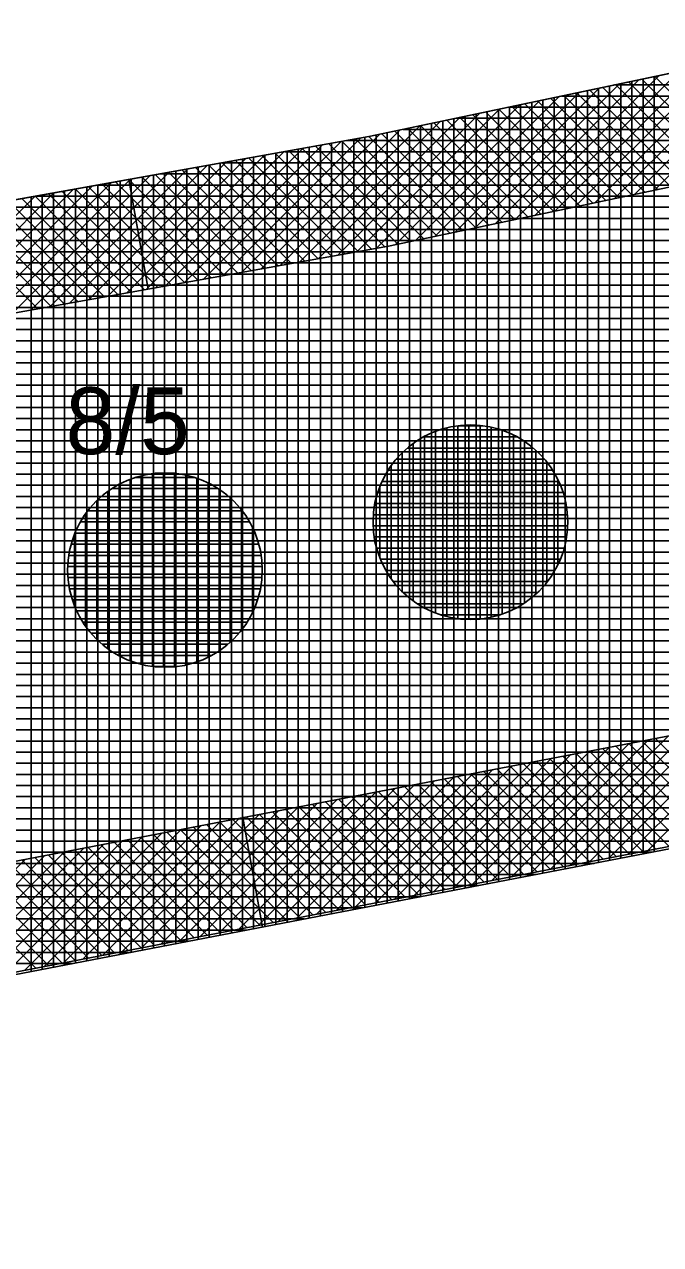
# Model space of a CAD drawing. Extents: x -565346 to -564154, y -1097386 to -1095620.
# Drawn here: x -564778.39 to -564766.95, y -1095788.84 to -1095766.89 of the extents above; entities that cross this region are included whole.
import ezdxf

# ---------------------------------------------------------------- set-up
doc = ezdxf.new("R2010")
doc.units = 0
for name, color, linetype in [('Vrstva 1', 7, 'Continuous'), ('Vrstva 13', 7, 'Continuous'), ('Vrstva 40', 7, 'Continuous'), ('Vrstva 41', 7, 'Continuous'), ('Vrstva 42', 7, 'Continuous'), ('Vrstva 43', 7, 'Continuous'), ('Vrstva 44', 7, 'Continuous')]:
    doc.layers.add(name, color=color, linetype=linetype)

msp = doc.modelspace()

# ---------------------------------------------------------------- linework, layer by layer
at = {"layer": 'Vrstva 1'}
msp.add_line((-564877.52, -1095802.97), (-564694, -1095767.75), dxfattribs=at)
at = {"layer": 'Vrstva 13'}
for p, q in [((-564772.2, -1095768.91), (-564693.31, -1095752.31)), ((-564879.81, -1095788.15), (-564772.2, -1095768.91))]:
    msp.add_line(p, q, dxfattribs=at)
at = {"layer": 'Vrstva 41'}
for p, q in [((-564767.064, -1095769.872), (-564764.478, -1095767.286)), ((-564768.138, -1095770.098), (-564765.552, -1095767.512)), ((-564767.78, -1095770.023), (-564765.194, -1095767.437)), ((-564767.422, -1095769.948), (-564764.836, -1095767.362)), ((-564769.213, -1095770.325), (-564766.626, -1095767.738)), ((-564768.855, -1095770.249), (-564766.268, -1095767.663)), ((-564768.496, -1095770.174), (-564765.91, -1095767.588)), ((-564770.287, -1095770.551), (-564767.701, -1095767.964)), ((-564769.929, -1095770.475), (-564767.343, -1095767.889)), ((-564769.571, -1095770.4), (-564766.985, -1095767.813)), ((-564766.069, -1095769.663), (-564767.756, -1095767.976)), ((-564765.835, -1095769.614), (-564767.523, -1095767.927)), ((-564765.602, -1095769.565), (-564767.289, -1095767.877)), ((-564765.368, -1095769.516), (-564767.055, -1095767.828)), ((-564771.362, -1095770.777), (-564768.775, -1095768.19)), ((-564771.004, -1095770.701), (-564768.417, -1095768.115)), ((-564770.646, -1095770.626), (-564768.059, -1095768.039)), ((-564767.004, -1095769.86), (-564768.691, -1095768.172)), ((-564766.77, -1095769.811), (-564768.458, -1095768.123)), ((-564766.536, -1095769.761), (-564768.224, -1095768.074)), ((-564766.303, -1095769.712), (-564767.99, -1095768.025)), ((-564772.414, -1095770.98), (-564769.85, -1095768.416)), ((-564772.07, -1095770.919), (-564769.492, -1095768.341)), ((-564771.72, -1095770.852), (-564769.133, -1095768.265)), ((-564768.172, -1095770.106), (-564769.86, -1095768.418)), ((-564767.938, -1095770.056), (-564769.626, -1095768.369)), ((-564767.705, -1095770.007), (-564769.392, -1095768.32)), ((-564767.471, -1095769.958), (-564769.159, -1095768.271)), ((-564767.237, -1095769.909), (-564768.925, -1095768.221)), ((-564773.447, -1095771.165), (-564770.924, -1095768.642)), ((-564773.103, -1095771.103), (-564770.566, -1095768.566)), ((-564772.759, -1095771.042), (-564770.208, -1095768.491)), ((-564769.107, -1095770.302), (-564770.795, -1095768.615)), ((-564768.873, -1095770.253), (-564770.561, -1095768.565)), ((-564768.64, -1095770.204), (-564770.327, -1095768.516)), ((-564768.406, -1095770.155), (-564770.093, -1095768.467)), ((-564774.481, -1095771.35), (-564771.999, -1095768.868)), ((-564774.136, -1095771.288), (-564771.64, -1095768.792)), ((-564773.792, -1095771.227), (-564771.282, -1095768.717)), ((-564770.275, -1095770.548), (-564771.963, -1095768.86)), ((-564770.042, -1095770.499), (-564771.729, -1095768.811)), ((-564769.808, -1095770.45), (-564771.496, -1095768.762)), ((-564769.574, -1095770.401), (-564771.262, -1095768.713)), ((-564769.341, -1095770.351), (-564771.028, -1095768.664)), ((-564775.514, -1095771.534), (-564773.04, -1095769.06)), ((-564775.169, -1095771.473), (-564772.695, -1095768.999)), ((-564774.825, -1095771.411), (-564772.351, -1095768.937)), ((-564771.444, -1095770.794), (-564773.157, -1095769.081)), ((-564771.21, -1095770.745), (-564772.917, -1095769.038)), ((-564770.976, -1095770.696), (-564772.677, -1095768.995)), ((-564770.743, -1095770.646), (-564772.437, -1095768.952)), ((-564770.509, -1095770.597), (-564772.197, -1095768.909)), ((-564776.892, -1095771.781), (-564774.417, -1095769.306)), ((-564776.547, -1095771.719), (-564774.073, -1095769.245)), ((-564776.203, -1095771.658), (-564773.728, -1095769.183)), ((-564775.858, -1095771.596), (-564773.384, -1095769.122)), ((-564772.633, -1095771.019), (-564774.356, -1095769.296)), ((-564772.393, -1095770.976), (-564774.116, -1095769.253)), ((-564772.153, -1095770.933), (-564773.876, -1095769.21)), ((-564771.913, -1095770.891), (-564773.636, -1095769.167)), ((-564771.677, -1095770.843), (-564773.396, -1095769.124)), ((-564777.925, -1095771.965), (-564775.451, -1095769.491)), ((-564777.58, -1095771.904), (-564775.106, -1095769.43)), ((-564777.236, -1095771.842), (-564774.762, -1095769.368)), ((-564773.832, -1095771.234), (-564775.556, -1095769.51)), ((-564773.592, -1095771.191), (-564775.316, -1095769.467)), ((-564773.352, -1095771.148), (-564775.076, -1095769.424)), ((-564773.112, -1095771.105), (-564774.836, -1095769.381)), ((-564772.872, -1095771.062), (-564774.596, -1095769.338)), ((-564779.303, -1095772.212), (-564776.828, -1095769.737)), ((-564778.958, -1095772.15), (-564776.484, -1095769.676)), ((-564778.614, -1095772.089), (-564776.139, -1095769.614)), ((-564778.269, -1095772.027), (-564775.795, -1095769.553)), ((-564775.032, -1095771.448), (-564776.756, -1095769.725)), ((-564774.792, -1095771.405), (-564776.516, -1095769.682)), ((-564776.164, -1095771.651), (-564776.516, -1095769.682)), ((-564774.552, -1095771.362), (-564776.276, -1095769.639)), ((-564774.312, -1095771.32), (-564776.036, -1095769.596)), ((-564774.072, -1095771.277), (-564775.796, -1095769.553)), ((-564780.336, -1095772.397), (-564777.862, -1095769.922)), ((-564779.991, -1095772.335), (-564777.517, -1095769.861)), ((-564779.647, -1095772.273), (-564777.173, -1095769.799)), ((-564776.232, -1095771.663), (-564777.955, -1095769.939)), ((-564775.992, -1095771.62), (-564777.715, -1095769.896)), ((-564775.752, -1095771.577), (-564777.475, -1095769.853)), ((-564775.512, -1095771.534), (-564777.236, -1095769.81)), ((-564775.272, -1095771.491), (-564776.996, -1095769.767)), ((-564780.68, -1095772.458), (-564778.206, -1095769.984)), ((-564777.431, -1095771.877), (-564779.155, -1095770.154)), ((-564777.191, -1095771.834), (-564778.915, -1095770.111)), ((-564776.951, -1095771.791), (-564778.675, -1095770.068)), ((-564776.712, -1095771.749), (-564778.435, -1095770.025)), ((-564776.472, -1095771.706), (-564778.195, -1095769.982)), ((-564778.151, -1095772.006), (-564779.875, -1095770.282)), ((-564777.911, -1095771.963), (-564779.635, -1095770.239)), ((-564777.671, -1095771.92), (-564779.395, -1095770.196)), ((-564767.535, -1095781.817), (-564765.071, -1095779.354)), ((-564767.184, -1095781.75), (-564764.721, -1095779.286)), ((-564768.935, -1095782.087), (-564766.471, -1095779.622)), ((-564768.585, -1095782.019), (-564766.121, -1095779.555)), ((-564768.235, -1095781.952), (-564765.771, -1095779.488)), ((-564767.885, -1095781.885), (-564765.421, -1095779.421)), ((-564769.986, -1095782.289), (-564767.521, -1095779.824)), ((-564769.636, -1095782.221), (-564767.171, -1095779.757)), ((-564769.286, -1095782.154), (-564766.821, -1095779.69)), ((-564765.853, -1095781.494), (-564767.523, -1095779.824)), ((-564765.616, -1095781.448), (-564767.285, -1095779.779)), ((-564765.379, -1095781.403), (-564767.048, -1095779.733)), ((-564771.037, -1095782.491), (-564768.571, -1095780.025)), ((-564770.686, -1095782.423), (-564768.221, -1095779.958)), ((-564770.336, -1095782.356), (-564767.871, -1095779.891)), ((-564767.039, -1095781.722), (-564768.709, -1095780.052)), ((-564766.802, -1095781.676), (-564768.472, -1095780.006)), ((-564766.565, -1095781.631), (-564768.235, -1095779.961)), ((-564766.327, -1095781.585), (-564767.997, -1095779.915)), ((-564766.09, -1095781.54), (-564767.76, -1095779.87)), ((-564772.087, -1095782.693), (-564769.621, -1095780.227)), ((-564771.737, -1095782.626), (-564769.271, -1095780.16)), ((-564771.387, -1095782.558), (-564768.921, -1095780.093)), ((-564768.225, -1095781.95), (-564769.896, -1095780.28)), ((-564767.988, -1095781.904), (-564769.658, -1095780.234)), ((-564767.751, -1095781.859), (-564769.421, -1095780.189)), ((-564767.514, -1095781.813), (-564769.184, -1095780.143)), ((-564767.276, -1095781.768), (-564768.946, -1095780.097)), ((-564773.488, -1095782.962), (-564771.021, -1095780.496)), ((-564773.138, -1095782.895), (-564770.671, -1095780.428)), ((-564772.788, -1095782.828), (-564770.321, -1095780.361)), ((-564772.437, -1095782.76), (-564769.971, -1095780.294)), ((-564769.411, -1095782.178), (-564771.082, -1095780.507)), ((-564769.174, -1095782.133), (-564770.845, -1095780.462)), ((-564768.937, -1095782.087), (-564770.608, -1095780.416)), ((-564768.7, -1095782.041), (-564770.37, -1095780.371)), ((-564768.462, -1095781.996), (-564770.133, -1095780.325)), ((-564774.538, -1095783.164), (-564772.071, -1095780.697)), ((-564774.188, -1095783.097), (-564771.721, -1095780.63)), ((-564773.838, -1095783.03), (-564771.371, -1095780.563)), ((-564770.36, -1095782.361), (-564772.031, -1095780.69)), ((-564770.123, -1095782.315), (-564771.794, -1095780.644)), ((-564769.886, -1095782.269), (-564771.557, -1095780.598)), ((-564769.649, -1095782.224), (-564771.319, -1095780.553)), ((-564775.589, -1095783.366), (-564773.121, -1095780.899)), ((-564775.239, -1095783.299), (-564772.771, -1095780.832)), ((-564774.889, -1095783.232), (-564772.421, -1095780.764)), ((-564771.546, -1095782.589), (-564773.218, -1095780.917)), ((-564771.309, -1095782.543), (-564772.981, -1095780.872)), ((-564771.072, -1095782.498), (-564772.743, -1095780.826)), ((-564770.835, -1095782.452), (-564772.506, -1095780.781)), ((-564770.597, -1095782.406), (-564772.269, -1095780.735)), ((-564776.64, -1095783.568), (-564774.172, -1095781.1)), ((-564776.289, -1095783.501), (-564773.822, -1095781.033)), ((-564775.939, -1095783.434), (-564773.471, -1095780.966)), ((-564774.112, -1095783.125), (-564774.464, -1095781.156)), ((-564772.732, -1095782.817), (-564774.404, -1095781.145)), ((-564772.495, -1095782.771), (-564774.167, -1095781.099)), ((-564772.258, -1095782.726), (-564773.93, -1095781.054)), ((-564772.021, -1095782.68), (-564773.692, -1095781.008)), ((-564771.783, -1095782.634), (-564773.455, -1095780.963)), ((-564778.04, -1095783.838), (-564775.572, -1095781.369)), ((-564777.69, -1095783.77), (-564775.222, -1095781.302)), ((-564777.34, -1095783.703), (-564774.872, -1095781.235)), ((-564776.99, -1095783.636), (-564774.522, -1095781.167)), ((-564773.918, -1095783.045), (-564775.591, -1095781.373)), ((-564773.681, -1095782.999), (-564775.354, -1095781.327)), ((-564773.444, -1095782.954), (-564775.116, -1095781.282)), ((-564773.207, -1095782.908), (-564774.879, -1095781.236)), ((-564772.97, -1095782.863), (-564774.642, -1095781.191)), ((-564779.091, -1095784.04), (-564776.622, -1095781.571)), ((-564778.741, -1095783.973), (-564776.272, -1095781.503)), ((-564778.391, -1095783.905), (-564775.922, -1095781.436)), ((-564775.105, -1095783.273), (-564776.777, -1095781.6)), ((-564774.867, -1095783.228), (-564776.54, -1095781.555)), ((-564774.63, -1095783.182), (-564776.303, -1095781.509)), ((-564774.393, -1095783.136), (-564776.065, -1095781.464)), ((-564774.156, -1095783.091), (-564775.828, -1095781.418)), ((-564780.142, -1095784.242), (-564777.672, -1095781.772)), ((-564779.791, -1095784.175), (-564777.322, -1095781.705)), ((-564779.441, -1095784.107), (-564776.972, -1095781.638)), ((-564776.053, -1095783.456), (-564777.727, -1095781.783)), ((-564775.816, -1095783.41), (-564777.489, -1095781.737)), ((-564775.579, -1095783.364), (-564777.252, -1095781.691)), ((-564775.342, -1095783.319), (-564777.015, -1095781.646)), ((-564780.842, -1095784.377), (-564778.372, -1095781.906)), ((-564780.492, -1095784.309), (-564778.022, -1095781.839)), ((-564777.24, -1095783.684), (-564778.913, -1095782.01)), ((-564777.002, -1095783.638), (-564778.676, -1095781.965)), ((-564776.765, -1095783.593), (-564778.438, -1095781.919)), ((-564776.528, -1095783.547), (-564778.201, -1095781.874)), ((-564776.291, -1095783.501), (-564777.964, -1095781.828)), ((-564778.188, -1095783.866), (-564779.862, -1095782.192)), ((-564777.951, -1095783.821), (-564779.625, -1095782.147)), ((-564777.714, -1095783.775), (-564779.388, -1095782.101)), ((-564777.477, -1095783.729), (-564779.15, -1095782.056))]:
    msp.add_line(p, q, dxfattribs=at)
at = {"layer": 'Vrstva 42'}
for points in [[(-564914.4, -1095793.493), (-564914.094, -1095795.47), (-564879.505, -1095790.127), (-564771.848, -1095770.879), (-564727.148, -1095761.474), (-564727.54, -1095759.52), (-564772.2, -1095768.91), (-564879.81, -1095788.15)], [(-564912.15, -1095808.17), (-564912.447, -1095806.136), (-564877.814, -1095800.992), (-564725.004, -1095771.664), (-564724.6, -1095773.56), (-564877.52, -1095802.97)]]:
    msp.add_lwpolyline(points, close=True, dxfattribs=at)
at = {"layer": 'Vrstva 43'}
for p, q in [((-564767.87, -1095767.999), (-564767.87, -1095781.927)), ((-564695.198, -1095767.98), (-564767.78, -1095767.98)), ((-564767.67, -1095767.957), (-564767.67, -1095781.888)), ((-564767.47, -1095767.915), (-564767.47, -1095781.85)), ((-564767.27, -1095767.873), (-564767.27, -1095781.812)), ((-564767.07, -1095767.831), (-564767.07, -1095781.773)), ((-564768.87, -1095768.209), (-564768.87, -1095782.119)), ((-564696.241, -1095768.18), (-564768.731, -1095768.18)), ((-564768.67, -1095768.167), (-564768.67, -1095782.08)), ((-564768.47, -1095768.125), (-564768.47, -1095782.042)), ((-564768.27, -1095768.083), (-564768.27, -1095782.003)), ((-564768.07, -1095768.041), (-564768.07, -1095781.965)), ((-564769.87, -1095768.42), (-564769.87, -1095782.31)), ((-564697.283, -1095768.38), (-564769.681, -1095768.38)), ((-564769.67, -1095768.378), (-564769.67, -1095782.272)), ((-564769.47, -1095768.336), (-564769.47, -1095782.234)), ((-564769.27, -1095768.293), (-564769.27, -1095782.195)), ((-564769.07, -1095768.251), (-564769.07, -1095782.157)), ((-564770.87, -1095768.63), (-564770.87, -1095782.502)), ((-564770.67, -1095768.588), (-564770.67, -1095782.464)), ((-564698.325, -1095768.58), (-564770.632, -1095768.58)), ((-564770.47, -1095768.546), (-564770.47, -1095782.426)), ((-564770.27, -1095768.504), (-564770.27, -1095782.387)), ((-564770.07, -1095768.462), (-564770.07, -1095782.349)), ((-564771.87, -1095768.841), (-564771.87, -1095782.694)), ((-564771.67, -1095768.798), (-564771.67, -1095782.656)), ((-564699.367, -1095768.78), (-564771.582, -1095768.78)), ((-564771.47, -1095768.756), (-564771.47, -1095782.618)), ((-564771.27, -1095768.714), (-564771.27, -1095782.579)), ((-564771.07, -1095768.672), (-564771.07, -1095782.541)), ((-564773.07, -1095769.066), (-564773.07, -1095782.925)), ((-564772.87, -1095769.03), (-564772.87, -1095782.886)), ((-564772.67, -1095768.994), (-564772.67, -1095782.848)), ((-564700.409, -1095768.98), (-564772.592, -1095768.98)), ((-564772.47, -1095768.958), (-564772.47, -1095782.809)), ((-564772.27, -1095768.923), (-564772.27, -1095782.771)), ((-564772.07, -1095768.883), (-564772.07, -1095782.733)), ((-564774.47, -1095769.316), (-564774.47, -1095783.193)), ((-564774.27, -1095769.28), (-564774.27, -1095783.155)), ((-564774.07, -1095769.244), (-564774.07, -1095783.117)), ((-564773.87, -1095769.209), (-564773.87, -1095783.078)), ((-564701.451, -1095769.18), (-564773.71, -1095769.18)), ((-564773.67, -1095769.173), (-564773.67, -1095783.04)), ((-564773.47, -1095769.137), (-564773.47, -1095783.001)), ((-564773.27, -1095769.101), (-564773.27, -1095782.963)), ((-564775.67, -1095769.53), (-564775.67, -1095783.424)), ((-564775.47, -1095769.495), (-564775.47, -1095783.385)), ((-564775.27, -1095769.459), (-564775.27, -1095783.347)), ((-564775.07, -1095769.423), (-564775.07, -1095783.308)), ((-564774.87, -1095769.387), (-564774.87, -1095783.27)), ((-564702.493, -1095769.38), (-564774.829, -1095769.38)), ((-564774.67, -1095769.352), (-564774.67, -1095783.232)), ((-564776.87, -1095769.745), (-564776.87, -1095783.654)), ((-564776.67, -1095769.709), (-564776.67, -1095783.616)), ((-564776.47, -1095769.673), (-564776.47, -1095783.577)), ((-564776.27, -1095769.638), (-564776.27, -1095783.539)), ((-564776.07, -1095769.602), (-564776.07, -1095783.5)), ((-564703.536, -1095769.58), (-564775.947, -1095769.58)), ((-564775.87, -1095769.566), (-564775.87, -1095783.462)), ((-564778.07, -1095769.96), (-564778.07, -1095783.884)), ((-564777.87, -1095769.924), (-564777.87, -1095783.846)), ((-564777.67, -1095769.888), (-564777.67, -1095783.807)), ((-564777.47, -1095769.852), (-564777.47, -1095783.769)), ((-564777.27, -1095769.816), (-564777.27, -1095783.731)), ((-564777.07, -1095769.781), (-564777.07, -1095783.692)), ((-564704.578, -1095769.78), (-564777.066, -1095769.78)), ((-564706.662, -1095770.18), (-564779.303, -1095770.18)), ((-564778.27, -1095769.995), (-564778.27, -1095783.923)), ((-564705.62, -1095769.98), (-564778.185, -1095769.98)), ((-564707.704, -1095770.38), (-564780.422, -1095770.38)), ((-564708.746, -1095770.58), (-564781.54, -1095770.58)), ((-564709.788, -1095770.78), (-564782.659, -1095770.78)), ((-564710.83, -1095770.98), (-564783.778, -1095770.98)), ((-564711.873, -1095771.18), (-564784.896, -1095771.18)), ((-564712.915, -1095771.38), (-564786.015, -1095771.38)), ((-564713.957, -1095771.58), (-564787.133, -1095771.58)), ((-564714.999, -1095771.78), (-564788.252, -1095771.78)), ((-564716.041, -1095771.98), (-564789.371, -1095771.98)), ((-564718.125, -1095772.38), (-564791.608, -1095772.38)), ((-564717.083, -1095772.18), (-564790.489, -1095772.18)), ((-564719.168, -1095772.58), (-564792.726, -1095772.58)), ((-564720.21, -1095772.78), (-564793.845, -1095772.78)), ((-564721.252, -1095772.98), (-564794.964, -1095772.98)), ((-564722.294, -1095773.18), (-564796.082, -1095773.18)), ((-564723.336, -1095773.38), (-564797.201, -1095773.38)), ((-564724.378, -1095773.58), (-564798.319, -1095773.58)), ((-564725.42, -1095773.78), (-564799.438, -1095773.78)), ((-564726.463, -1095773.98), (-564800.557, -1095773.98)), ((-564727.505, -1095774.18), (-564801.675, -1095774.18)), ((-564729.589, -1095774.58), (-564803.913, -1095774.58)), ((-564728.547, -1095774.38), (-564802.794, -1095774.38)), ((-564730.631, -1095774.78), (-564805.031, -1095774.78)), ((-564731.673, -1095774.98), (-564806.15, -1095774.98)), ((-564732.715, -1095775.18), (-564807.268, -1095775.18)), ((-564733.757, -1095775.38), (-564808.387, -1095775.38)), ((-564734.8, -1095775.58), (-564809.506, -1095775.58)), ((-564735.842, -1095775.78), (-564810.624, -1095775.78)), ((-564736.884, -1095775.98), (-564811.743, -1095775.98)), ((-564737.926, -1095776.18), (-564812.861, -1095776.18)), ((-564738.968, -1095776.38), (-564813.98, -1095776.38)), ((-564740.01, -1095776.58), (-564815.099, -1095776.58)), ((-564742.095, -1095776.98), (-564817.336, -1095776.98)), ((-564741.052, -1095776.78), (-564816.217, -1095776.78)), ((-564743.137, -1095777.18), (-564818.454, -1095777.18)), ((-564744.179, -1095777.38), (-564819.573, -1095777.38)), ((-564745.221, -1095777.58), (-564820.692, -1095777.58)), ((-564746.263, -1095777.78), (-564821.81, -1095777.78)), ((-564747.305, -1095777.98), (-564822.929, -1095777.98)), ((-564748.347, -1095778.18), (-564824.047, -1095778.18)), ((-564749.389, -1095778.38), (-564825.166, -1095778.38)), ((-564750.432, -1095778.58), (-564826.285, -1095778.58)), ((-564751.474, -1095778.78), (-564827.403, -1095778.78)), ((-564753.558, -1095779.18), (-564829.64, -1095779.18)), ((-564752.516, -1095778.98), (-564828.522, -1095778.98)), ((-564754.6, -1095779.38), (-564830.759, -1095779.38)), ((-564755.642, -1095779.58), (-564831.878, -1095779.58)), ((-564756.684, -1095779.78), (-564832.996, -1095779.78)), ((-564757.727, -1095779.98), (-564834.115, -1095779.98)), ((-564758.769, -1095780.18), (-564835.234, -1095780.18)), ((-564759.811, -1095780.38), (-564836.352, -1095780.38)), ((-564760.853, -1095780.58), (-564837.471, -1095780.58)), ((-564761.895, -1095780.78), (-564838.589, -1095780.78)), ((-564762.937, -1095780.98), (-564839.708, -1095780.98)), ((-564765.022, -1095781.38), (-564841.945, -1095781.38)), ((-564763.979, -1095781.18), (-564840.827, -1095781.18)), ((-564766.064, -1095781.58), (-564843.064, -1095781.58)), ((-564767.106, -1095781.78), (-564844.182, -1095781.78)), ((-564768.148, -1095781.98), (-564845.301, -1095781.98)), ((-564769.19, -1095782.18), (-564846.42, -1095782.18)), ((-564770.232, -1095782.38), (-564847.538, -1095782.38)), ((-564771.274, -1095782.58), (-564848.657, -1095782.58)), ((-564772.316, -1095782.78), (-564849.775, -1095782.78)), ((-564773.359, -1095782.98), (-564850.894, -1095782.98)), ((-564774.401, -1095783.18), (-564852.013, -1095783.18)), ((-564776.485, -1095783.58), (-564854.25, -1095783.58)), ((-564775.443, -1095783.38), (-564853.131, -1095783.38)), ((-564777.527, -1095783.78), (-564855.368, -1095783.78))]:
    msp.add_line(p, q, dxfattribs=at)
msp.add_lwpolyline([(-564584.17, -1095730.99), (-564361.01, -1095672.63), (-564329.81, -1095662.26), (-564326.21, -1095642.73), (-564394.52, -1095662.95), (-564454.33, -1095677.56), (-564516.6, -1095690.89), (-564574.04, -1095705.03), (-564590.74, -1095715.12), (-564631.48, -1095731.18), (-564693.31, -1095752.31), (-564772.2, -1095768.91), (-564879.81, -1095788.15), (-565039.47, -1095811.86), (-565040.85, -1095849.94), (-565025.81, -1095848.33), (-565025.24, -1095824.91), (-564877.52, -1095802.97), (-564694, -1095767.75), (-564603.8, -1095739.23), (-564594.74, -1095734.52)], close=True, dxfattribs=at)
at = {"layer": 'Vrstva 44'}
for p, q in [((-564770.6, -1095774.111), (-564770.6, -1095777.579)), ((-564770.148, -1095774.11), (-564770.595, -1095774.11)), ((-564770.4, -1095774.096), (-564770.4, -1095777.593)), ((-564770.2, -1095774.103), (-564770.2, -1095777.584)), ((-564770, -1095774.135), (-564770, -1095777.552)), ((-564769.533, -1095774.31), (-564771.212, -1095774.31)), ((-564771.2, -1095774.303), (-564771.2, -1095777.386)), ((-564771, -1095774.21), (-564771, -1095777.477)), ((-564770.8, -1095774.148), (-564770.8, -1095777.54)), ((-564769.8, -1095774.193), (-564769.8, -1095777.496)), ((-564769.6, -1095774.277), (-564769.6, -1095777.413)), ((-564769.244, -1095774.51), (-564771.504, -1095774.51)), ((-564771.4, -1095774.428), (-564771.4, -1095777.259)), ((-564769.4, -1095774.39), (-564769.4, -1095777.295)), ((-564769.2, -1095774.549), (-564769.2, -1095777.141)), ((-564769.042, -1095774.71), (-564771.705, -1095774.71)), ((-564771.6, -1095774.597), (-564771.6, -1095777.092)), ((-564769, -1095774.763), (-564769, -1095776.925)), ((-564776.29, -1095775.008), (-564776.29, -1095778.4)), ((-564776.09, -1095774.971), (-564776.09, -1095778.439)), ((-564775.89, -1095774.956), (-564775.89, -1095778.453)), ((-564775.69, -1095774.963), (-564775.69, -1095778.444)), ((-564775.49, -1095774.995), (-564775.49, -1095778.412)), ((-564768.897, -1095774.91), (-564771.852, -1095774.91)), ((-564771.8, -1095774.831), (-564771.8, -1095776.858)), ((-564774.907, -1095775.24), (-564776.821, -1095775.24)), ((-564776.69, -1095775.163), (-564776.69, -1095778.246)), ((-564776.49, -1095775.07), (-564776.49, -1095778.337)), ((-564775.325, -1095775.04), (-564776.4, -1095775.04)), ((-564775.29, -1095775.053), (-564775.29, -1095778.356)), ((-564775.09, -1095775.137), (-564775.09, -1095778.273)), ((-564772, -1095775.202), (-564772, -1095776.486)), ((-564768.787, -1095775.11), (-564771.962, -1095775.11)), ((-564768.8, -1095775.084), (-564768.8, -1095776.608)), ((-564777.09, -1095775.457), (-564777.09, -1095777.952)), ((-564774.656, -1095775.44), (-564777.073, -1095775.44)), ((-564776.89, -1095775.288), (-564776.89, -1095778.119)), ((-564774.89, -1095775.25), (-564774.89, -1095778.155)), ((-564774.69, -1095775.409), (-564774.69, -1095778.001)), ((-564768.708, -1095775.31), (-564772.039, -1095775.31)), ((-564774.477, -1095775.64), (-564777.252, -1095775.64)), ((-564774.49, -1095775.623), (-564774.49, -1095777.785)), ((-564768.658, -1095775.51), (-564772.09, -1095775.51)), ((-564774.343, -1095775.84), (-564777.385, -1095775.84)), ((-564777.29, -1095775.691), (-564777.29, -1095777.718)), ((-564768.631, -1095775.71), (-564772.118, -1095775.71)), ((-564777.49, -1095776.062), (-564777.49, -1095777.346)), ((-564774.246, -1095776.04), (-564777.481, -1095776.04)), ((-564774.29, -1095775.944), (-564774.29, -1095777.468)), ((-564768.627, -1095775.91), (-564772.123, -1095775.91)), ((-564768.645, -1095776.11), (-564772.103, -1095776.11)), ((-564774.179, -1095776.24), (-564777.55, -1095776.24)), ((-564768.688, -1095776.31), (-564772.059, -1095776.31)), ((-564774.136, -1095776.44), (-564777.594, -1095776.44)), ((-564768.758, -1095776.51), (-564771.991, -1095776.51)), ((-564774.116, -1095776.64), (-564777.612, -1095776.64)), ((-564768.855, -1095776.71), (-564771.895, -1095776.71)), ((-564774.12, -1095776.84), (-564777.607, -1095776.84)), ((-564768.987, -1095776.91), (-564771.76, -1095776.91)), ((-564774.148, -1095777.04), (-564777.58, -1095777.04)), ((-564769.168, -1095777.11), (-564771.582, -1095777.11)), ((-564774.2, -1095777.24), (-564777.529, -1095777.24)), ((-564769.422, -1095777.31), (-564771.329, -1095777.31)), ((-564774.278, -1095777.44), (-564777.451, -1095777.44)), ((-564774.387, -1095777.64), (-564777.34, -1095777.64)), ((-564769.845, -1095777.51), (-564770.905, -1095777.51)), ((-564774.535, -1095777.84), (-564777.195, -1095777.84)), ((-564774.737, -1095778.04), (-564776.992, -1095778.04)), ((-564775.03, -1095778.24), (-564776.7, -1095778.24)), ((-564775.66, -1095778.44), (-564776.084, -1095778.44))]:
    msp.add_line(p, q, dxfattribs=at)
for centre in [(-564770.374, -1095775.844), (-564775.864, -1095776.704)]:
    msp.add_circle(centre, 1.75, dxfattribs=at)

# ---------------------------------------------------------------- texts
at = {"layer": 'Vrstva 40'}
msp.add_text('8/5', height=1.2, dxfattribs=at).set_placement((-564777.65, -1095774.62))

doc.saveas('drawing.dxf')
